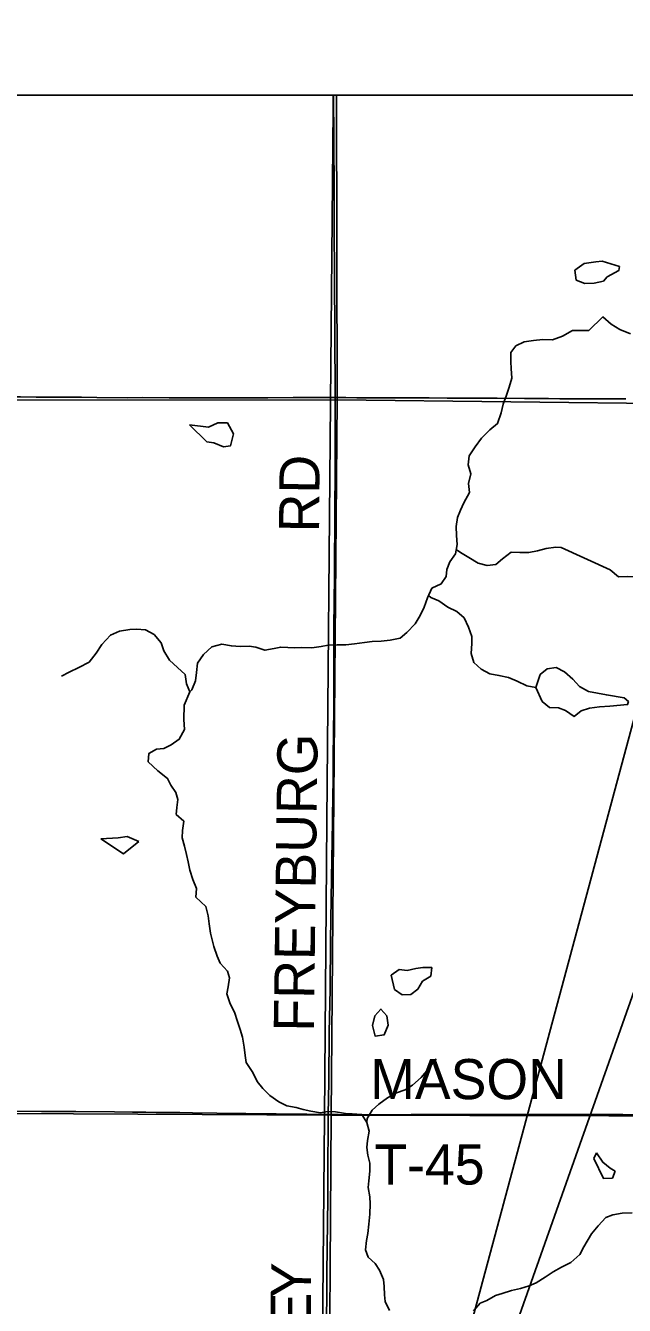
# Model space of a CAD drawing. Extents: x 0 to 1391, y -24 to 440.
# Drawn here: x 555.04 to 572, y 329.45 to 365.71 of the extents above; entities that cross this region are included whole.
import ezdxf

# ---------------------------------------------------------------- set-up
doc = ezdxf.new("R2010")
doc.units = 0
for name, color, linetype in [('GM_X_County_Road', 7, 'Continuous'), ('GM_X_County_Road_Text', 7, 'Continuous'), ('GM_X_Minor_Lake', 7, 'Continuous'), ('GM_X_Minor_River', 7, 'Continuous'), ('GM_X_Section', 7, 'Continuous'), ('GM_X_Township', 7, 'Continuous'), ('GM_X_Township_Road', 7, 'Continuous'), ('GM_X_Township_Road_Text', 7, 'Continuous'), ('SH_Text', 7, 'Continuous')]:
    doc.layers.add(name, color=color, linetype=linetype)

msp = doc.modelspace()

# ---------------------------------------------------------------- linework, layer by layer
at = {"layer": 'GM_X_County_Road'}
for points in [[(563.81, 355.175), (563.81, 355.292), (563.795, 358.634), (563.785, 359.977), (563.778, 360.996), (563.769, 362.512), (563.759, 363.742)], [(563.777, 348.716), (563.779, 349.352), (563.787, 350.147), (563.804, 351.974), (563.811, 353.104), (563.813, 354.583), (563.81, 355.175)], [(563.733, 343.317), (563.75, 344.37), (563.758, 344.979), (563.771, 346.383), (563.771, 346.806), (563.775, 348.134), (563.777, 348.716)], [(563.616, 334.859), (563.632, 335.787), (563.644, 337.19), (563.665, 338.407), (563.679, 339.798), (563.711, 341.55), (563.731, 343.165), (563.733, 343.317)], [(554.661, 334.954), (555.494, 334.949), (555.767, 334.947), (556.463, 334.941), (557.556, 334.931), (558.065, 334.927), (558.45, 334.922), (558.736, 334.92), (559.406, 334.915), (559.766, 334.911), (560.462, 334.901), (561.282, 334.888), (562.139, 334.876), (562.636, 334.872), (563.009, 334.871), (563.456, 334.862), (563.616, 334.859)], [(563.611, 334.519), (563.616, 334.859)], [(563.576, 330.315), (563.582, 331.117), (563.598, 332.471), (563.603, 333.465), (563.609, 334.421), (563.611, 334.519)], [(563.566, 325.65), (563.563, 326.167), (563.559, 327.459), (563.564, 327.881), (563.566, 328.949), (563.573, 329.881), (563.576, 330.315)]]:
    msp.add_lwpolyline(points, dxfattribs=at)
at = {"layer": 'GM_X_Minor_Lake'}
for p, q in [((570.602, 358.786), (570.642, 358.497)), ((565.397, 338.81), (565.488, 338.399)), ((566.283, 338.64), (566.521, 338.779)), ((571.213, 333.771), (571.141, 333.613))]:
    msp.add_line(p, q, dxfattribs=at)
for points in [[(571.196, 359.018), (570.863, 358.969), (570.602, 358.786)], [(571.15, 358.411), (571.41, 358.472), (571.512, 358.592), (571.844, 358.773), (571.862, 358.887), (571.379, 359.036), (571.196, 359.018)], [(570.642, 358.497), (570.884, 358.401), (571.15, 358.411)], [(560.931, 354.15), (560.756, 354.457), (560.49, 354.455), (560.222, 354.339), (559.685, 354.397)], [(559.685, 354.397), (560.176, 353.924), (560.373, 353.889), (560.645, 353.778), (560.843, 353.804), (560.931, 354.15)], [(570.99, 346.849), (570.734, 346.983), (570.54, 347.192), (570.308, 347.401), (570.067, 347.528), (569.815, 347.488), (569.615, 347.325), (569.496, 346.956)], [(569.496, 346.956), (569.677, 346.566), (569.887, 346.395), (570.138, 346.383), (570.334, 346.31), (570.582, 346.138), (570.782, 346.301), (571.012, 346.372)], [(571.012, 346.372), (571.302, 346.41), (571.591, 346.426), (572.095, 346.474), (572.12, 346.557), (571.993, 346.667), (571.493, 346.748), (570.99, 346.849)], [(558.25, 342.597), (557.917, 342.732), (557.666, 342.699), (557.171, 342.671)], [(557.171, 342.671), (557.817, 342.249), (558.25, 342.597)], [(566.521, 338.779), (566.548, 339.02), (566.29, 339.026), (566.099, 339), (565.847, 338.937), (565.62, 338.964), (565.397, 338.81)], [(565.488, 338.399), (565.706, 338.25), (565.957, 338.26), (566.15, 338.408), (566.283, 338.64)], [(565.315, 337.387), (565.277, 337.653), (565.106, 337.846), (564.935, 337.653), (564.865, 337.378)], [(564.865, 337.378), (564.948, 337.077), (565.2, 337.117), (565.315, 337.387)], [(571.745, 333.253), (571.598, 333.342), (571.389, 333.508), (571.213, 333.771)], [(571.141, 333.613), (571.408, 333.05), (571.667, 333.059), (571.745, 333.253)]]:
    msp.add_lwpolyline(points, dxfattribs=at)
at = {"layer": 'GM_X_Minor_River'}
for points in [[(570.996, 357.07), (571.395, 357.46), (571.625, 357.256), (571.872, 357.098), (572.181, 356.984)], [(559.697, 346.836), (559.751, 346.896), (559.853, 347.144), (559.879, 347.386), (559.913, 347.644), (560.083, 347.891), (560.314, 348.107), (560.597, 348.186), (560.87, 348.136), (561.121, 348.116), (561.372, 348.127), (561.562, 348.102), (561.819, 348.014), (562.078, 348.063), (562.269, 348.105), (562.467, 348.094), (562.664, 348.083), (562.862, 348.088), (563.151, 348.083), (563.41, 348.124), (563.616, 348.159), (563.867, 348.17), (564.111, 348.166), (564.362, 348.192), (564.644, 348.233), (564.857, 348.26), (565.109, 348.271), (565.368, 348.304), (565.65, 348.353), (565.842, 348.516), (566.073, 348.763), (566.221, 349.003), (566.33, 349.236), (566.425, 349.499), (566.55, 349.77), (566.818, 349.895), (566.958, 350.104), (566.976, 350.301), (567.062, 350.519), (567.217, 350.744), (567.266, 351.009), (567.247, 351.267), (567.242, 351.524), (567.276, 351.774), (567.362, 351.985), (567.456, 352.195), (567.612, 352.488), (567.585, 352.739), (567.65, 353.01), (567.577, 353.269), (567.603, 353.519), (567.774, 353.774), (567.952, 354.021), (568.191, 354.259), (568.413, 354.437), (568.516, 354.739), (568.573, 354.988), (568.66, 355.244), (568.739, 355.47), (568.811, 355.727), (568.799, 356), (568.786, 356.189), (568.789, 356.447), (568.929, 356.641), (569.166, 356.751), (569.433, 356.792), (569.692, 356.818), (569.966, 356.814), (570.248, 356.915), (570.532, 357.07), (570.737, 357.074), (570.996, 357.07)], [(567.24, 350.869), (567.362, 350.787), (567.596, 350.64), (567.86, 350.484), (568.118, 350.411), (568.362, 350.445), (568.554, 350.601), (568.792, 350.794), (569.043, 350.783), (569.294, 350.786), (569.546, 350.835), (569.79, 350.899), (570.064, 350.932), (570.211, 350.93)], [(570.211, 350.93), (571.598, 350.293), (571.837, 350.097), (572.088, 350.106), (572.293, 350.093), (572.573, 350.018), (572.815, 349.966), (573.087, 349.906), (573.345, 349.876), (573.574, 349.901), (573.821, 349.743), (573.936, 349.488), (573.985, 349.297), (574.184, 349.056), (574.209, 349.044)], [(566.457, 349.568), (566.516, 349.506), (566.751, 349.411), (567, 349.232), (567.257, 349.115), (567.467, 348.929), (567.586, 348.67), (567.681, 348.403), (567.686, 348.206), (567.66, 347.926), (567.74, 347.667), (567.943, 347.482), (568.192, 347.341), (568.451, 347.299), (568.724, 347.242), (568.966, 347.139), (569.238, 347.006), (569.496, 346.956)], [(559.697, 346.836), (559.601, 347.065), (559.559, 347.324), (559.341, 347.524), (559.115, 347.732), (558.959, 347.993), (558.878, 348.221), (558.683, 348.459), (558.434, 348.592), (558.183, 348.611), (557.993, 348.599), (557.703, 348.559), (557.443, 348.442), (557.196, 348.181), (557.041, 347.933), (556.84, 347.679), (556.549, 347.524), (556.273, 347.392), (556.059, 347.282)], [(565.346, 329.305), (565.227, 329.565), (565.207, 329.754), (565.202, 329.99), (565.182, 330.187), (565.063, 330.447), (564.944, 330.638), (564.741, 330.816), (564.667, 331.022), (564.701, 331.286), (564.734, 331.483), (564.768, 331.755), (564.794, 332.035), (564.806, 332.331), (564.793, 332.528), (564.743, 332.787), (564.768, 332.983), (564.794, 333.256), (564.79, 333.476), (564.739, 333.711), (564.712, 333.924), (564.729, 334.121), (564.771, 334.386), (564.705, 334.637), (564.564, 334.859), (564.29, 334.878), (564.1, 334.889), (563.819, 334.939), (563.591, 334.943), (563.393, 334.908), (563.12, 334.958), (562.9, 335), (562.703, 335.056), (562.445, 335.106), (562.218, 335.216), (561.962, 335.394), (561.759, 335.594), (561.601, 335.794), (561.475, 336.054), (561.289, 336.33), (561.261, 336.527), (561.234, 336.77), (561.184, 337.051), (561.118, 337.265), (561.038, 337.524), (560.964, 337.73), (560.824, 338.02), (560.743, 338.279), (560.776, 338.475), (560.817, 338.732), (560.759, 338.923), (560.557, 339.146), (560.468, 339.344), (560.372, 339.619), (560.322, 339.809), (560.278, 339.999), (560.236, 340.265), (560.216, 340.485), (560.143, 340.752), (559.866, 341.021), (559.884, 341.264), (559.781, 341.515), (559.693, 341.782), (559.65, 342.018), (559.6, 342.231), (559.542, 342.459), (559.476, 342.703), (559.487, 342.907), (559.52, 343.172), (559.31, 343.364), (559.328, 343.561), (559.353, 343.788), (559.295, 343.979), (559.153, 344.193), (559.064, 344.384), (558.786, 344.601), (558.515, 344.848), (558.533, 345.09), (558.748, 345.208), (558.954, 345.227), (559.16, 345.337), (559.391, 345.493), (559.539, 345.771), (559.527, 346.051), (559.532, 346.46), (559.696, 346.839)], [(564.705, 334.637), (564.714, 334.75), (564.854, 334.983), (565.047, 335.154), (565.292, 335.332), (565.545, 335.472), (565.797, 335.559), (566.004, 335.692), (566.251, 335.908), (566.459, 336.154), (566.668, 336.439)], [(570.743, 330.892), (570.859, 331.111), (571.071, 331.475), (571.26, 331.706), (571.478, 331.937), (571.678, 332.016), (571.938, 332.062), (572.227, 332.07)], [(567.726, 329.296), (567.919, 329.513), (568.11, 329.593), (568.356, 329.733), (568.546, 329.783), (568.806, 329.87), (569.058, 329.927), (569.31, 330.006), (569.509, 330.094), (569.762, 330.249), (569.984, 330.404), (570.222, 330.529), (570.489, 330.669), (570.743, 330.892)]]:
    msp.add_lwpolyline(points, dxfattribs=at)
at = {"layer": 'GM_X_Section'}
for points in [[(563.85, 363.742), (563.869, 355.108), (543.666, 355.101), (543.747, 375.22), (563.826, 375.025), (563.83, 373.178)], [(583.674, 363.742), (583.55, 354.883), (563.869, 355.108), (563.85, 363.742)], [(583.446, 343.811), (583.361, 334.79), (563.701, 334.84), (563.869, 355.108), (583.55, 354.883), (583.535, 353.247)]]:
    msp.add_lwpolyline(points, dxfattribs=at)
for points in [[(543.666, 355.101), (563.869, 355.108), (563.701, 334.84), (543.606, 334.944), (543.597, 335.27)], [(543.606, 334.944), (563.701, 334.84), (563.567, 314.776), (543.593, 314.84)], [(563.701, 334.84), (583.361, 334.79), (583.286, 314.718), (563.567, 314.776)]]:
    msp.add_lwpolyline(points, close=True, dxfattribs=at)
at = {"layer": 'GM_X_Township'}
for points in [[(492, 418), (492, 315.227), (495.169, 315.241), (498.514, 315.204), (501.039, 315.287), (503.177, 315.368), (505.882, 315.221), (509.415, 315.098), (514.601, 314.991), (521.022, 314.955), (531.927, 314.772), (538.532, 314.775), (540.688, 314.776), (542.014, 314.776), (543.525, 314.752), (551.45, 314.755), (558.142, 314.749), (563.346, 314.735), (563.436, 326.438), (563.505, 334.791), (563.576, 343.168), (563.677, 355.031), (563.749, 363.357), (563.752, 363.742)], [(563.752, 363.742), (563.749, 363.357), (563.677, 355.031), (563.576, 343.168), (563.505, 334.791), (563.436, 326.438), (563.346, 314.735), (563.335, 313.31), (563.269, 304.402), (563.248, 301.521), (563.262, 301.241), (564.499, 300.973), (565.297, 300.626), (566.907, 300.044), (568.293, 300.179), (569.679, 300.135), (570.942, 300.256), (571.556, 300.315), (573.626, 301.053)]]:
    msp.add_lwpolyline(points, dxfattribs=at)
at = {"layer": 'GM_X_Township_Road'}
for points in [[(553.829, 355.195), (554.46, 355.197), (554.895, 355.195), (555.342, 355.185), (555.777, 355.184), (556.237, 355.183), (556.622, 355.181), (557.057, 355.173), (557.939, 355.17), (558.349, 355.171), (559.107, 355.169), (559.965, 355.17), (561.096, 355.165), (561.904, 355.168), (562.625, 355.172), (563.333, 355.172), (563.81, 355.175)], [(563.81, 355.175), (563.842, 355.176), (564.115, 355.171), (564.426, 355.168), (564.849, 355.168), (565.296, 355.165), (566.017, 355.163), (566.477, 355.162), (566.986, 355.157), (567.93, 355.155), (568.402, 355.152), (569.172, 355.148), (569.855, 355.143), (570.178, 355.141), (570.7, 355.135), (571.023, 355.136), (571.681, 355.137), (572.042, 355.135)], [(563.616, 334.859), (563.902, 334.856), (564.278, 334.852), (565.962, 334.86), (566.632, 334.859), (567.365, 334.861), (568.595, 334.861), (569.217, 334.859), (569.826, 334.859), (570.484, 334.861), (571.677, 334.86), (571.963, 334.859), (572.894, 334.851), (573.428, 334.851), (574.447, 334.846), (575.23, 334.843), (576.398, 334.841), (577.391, 334.837), (577.988, 334.828), (578.444, 334.822)]]:
    msp.add_lwpolyline(points, dxfattribs=at)
at = {"layer": 'SH_Text'}
for points in [[(552.215, 373.178), (603.114, 373.178), (603.114, 363.742), (552.215, 363.742)], [(563.586, 313.76), (574.209, 353.247), (574.209, 343.811)]]:
    msp.add_lwpolyline(points, close=True, dxfattribs=at)

# ---------------------------------------------------------------- texts
at = {"layer": 'GM_X_County_Road_Text'}
for s, height, rotation, p in [('RD', 1.1364, 89.5171, (563.355, 351.351)), ('FREYBURG', 1.1364, 89.2464, (563.205, 337.203)), ('Y', 1.136, 89.1548, (563.121, 329.642)), ('E', 1.136, 89.9743, (563.121, 328.797))]:
    msp.add_text(s, height=height, rotation=rotation, dxfattribs=at).set_placement(p)
at = {"layer": 'GM_X_Township_Road_Text'}
for s, p in [('MASON', (564.802, 335.294)), ('T-45', (564.919, 332.874))]:
    msp.add_text(s, height=1.1364, rotation=0, dxfattribs=at).set_placement(p)

doc.saveas('drawing.dxf')
